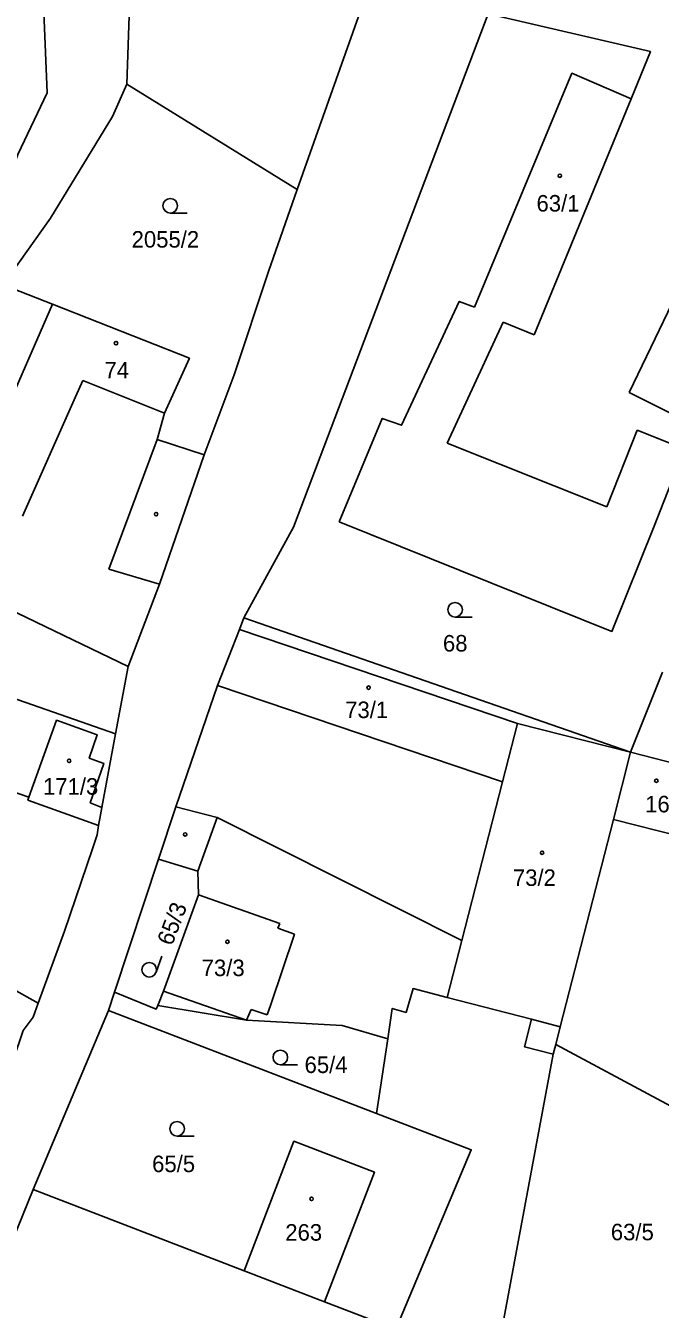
# Model space of a CAD drawing. Extents: x -776734 to -748832, y -1118122 to -976986.
# Drawn here: x -750683.1 to -750617.8, y -1113693.4 to -1113561.3 of the extents above; entities that cross this region are included whole.
import ezdxf

# ---------------------------------------------------------------- set-up
doc = ezdxf.new("R2010")
doc.units = 0
for name, color, linetype in [('KM_Hranice parcel', 7, 'Continuous'), ('KM_Parcelní čísla', 7, 'Continuous'), ('KM_Vnitřní kresba', 7, 'Continuous'), ('KM_Značky budov', 7, 'Continuous'), ('KM_Značky kultur', 7, 'Continuous')]:
    doc.layers.add(name, color=color, linetype=linetype)

msp = doc.modelspace()

# ---------------------------------------------------------------- linework, layer by layer
at = {"layer": 'KM_Hranice parcel'}
for p, q in [((-750655.15, -1113578.18), (-750648.83, -1113560.37)), ((-750655.15, -1113578.18), (-750672.67, -1113567.33)), ((-750660.63, -1113622.23), (-750661.08, -1113623.44)), ((-750620.84, -1113636.08), (-750660.63, -1113622.23)), ((-750661.08, -1113623.44), (-750663.35, -1113629.22)), ((-750673.84, -1113634.18), (-750672.55, -1113627.25)), ((-750617.54, -1113627.83), (-750620.84, -1113636.08)), ((-750663.35, -1113629.22), (-750667.64, -1113641.7)), ((-750675.25, -1113641.76), (-750673.84, -1113634.18)), ((-750622.61, -1113642.98), (-750620.84, -1113636.08)), ((-750667.64, -1113641.7), (-750669.43, -1113647.09)), ((-750669.43, -1113647.09), (-750673.96, -1113660.77)), ((-750681.8, -1113661.89), (-750696.56, -1113653.71)), ((-750638.2, -1113655.43), (-750639.71, -1113661.31)), ((-750673.96, -1113660.77), (-750674.58, -1113662.64)), ((-750674.58, -1113662.64), (-750682.34, -1113681.07)), ((-750674.58, -1113662.64), (-750646.98, -1113673.23)), ((-750645.83, -1113665.57), (-750646.98, -1113673.23)), ((-750628.8, -1113667.14), (-750642.02, -1113738.14)), ((-750628.8, -1113667.14), (-750628.54, -1113666.15)), ((-750628.54, -1113666.15), (-750612.8, -1113674.59)), ((-750682.34, -1113681.07), (-750687.5, -1113693.78)), ((-750682.34, -1113681.07), (-750660.61, -1113689.43)), ((-750652.34, -1113692.61), (-750660.61, -1113689.43)), ((-750652.34, -1113692.61), (-750645, -1113695.43))]:
    msp.add_line(p, q, dxfattribs=at)
for points in [[(-750685.98, -1113580.34), (-750683.89, -1113574.58), (-750680.88, -1113568.23), (-750681.24, -1113559.93), (-750679.84, -1113551.56), (-750675.3, -1113537.59), (-750660.92, -1113505.09)], [(-750669.16, -1113539.03), (-750669.44, -1113539.93), (-750671.72, -1113545.1), (-750671.96, -1113546.15), (-750672.67, -1113567.33)], [(-750635.49, -1113560.09), (-750655.54, -1113612.9), (-750660.63, -1113622.23)], [(-750635.49, -1113560.09), (-750618.8, -1113563.98), (-750620.79, -1113568.83), (-750626.87, -1113566.21), (-750636.9, -1113590.29)], [(-750672.67, -1113567.33), (-750674.17, -1113570.65), (-750680.55, -1113581.13), (-750685.42, -1113587.98)], [(-750664.71, -1113605.46), (-750661.65, -1113597.23), (-750658.12, -1113586.6), (-750655.15, -1113578.18)], [(-750664.71, -1113605.46), (-750669.57, -1113603.88), (-750668.8, -1113601.19), (-750666.25, -1113595.53), (-750680.34, -1113589.98), (-750685.42, -1113587.98)], [(-750636.9, -1113590.29), (-750638.47, -1113589.69), (-750644.41, -1113602.42), (-750646.39, -1113601.73), (-750650.82, -1113612.38)], [(-750650.82, -1113612.38), (-750622.76, -1113623.65), (-750618.42, -1113612.82), (-750615.29, -1113604.86), (-750616.27, -1113604.47), (-750615.07, -1113602)], [(-750672.55, -1113627.25), (-750669.33, -1113618.77), (-750664.71, -1113605.46)], [(-750710.35, -1113611.08), (-750706.42, -1113611.86), (-750704.59, -1113612.36), (-750696.34, -1113615.78), (-750672.55, -1113627.25)], [(-750673.84, -1113634.18), (-750700.99, -1113624.73), (-750720.51, -1113617.93)], [(-750682.76, -1113640.71), (-750679.92, -1113632.79), (-750675.74, -1113634.27), (-750676.55, -1113636.68), (-750675.06, -1113637.23), (-750676.45, -1113641.27), (-750675.25, -1113641.76)], [(-750638.2, -1113655.43), (-750634.03, -1113639.13), (-750632.49, -1113633.1), (-750620.84, -1113636.08)], [(-750622.61, -1113642.98), (-750615.55, -1113644.78), (-750613.78, -1113637.88), (-750620.84, -1113636.08)], [(-750698.71, -1113652.52), (-750698.22, -1113651.06), (-750696.82, -1113646.72), (-750693.46, -1113637), (-750684.55, -1113640.09), (-750682.76, -1113640.71)], [(-750675.59, -1113643.6), (-750682.86, -1113641), (-750682.76, -1113640.71)], [(-750675.59, -1113643.6), (-750675.52, -1113643.23), (-750675.45, -1113642.9), (-750675.25, -1113641.76)], [(-750667.64, -1113641.7), (-750663.4, -1113642.8), (-750638.2, -1113655.43)], [(-750628.54, -1113666.15), (-750628.07, -1113664.32), (-750622.61, -1113642.98)], [(-750681.8, -1113661.89), (-750679.11, -1113654.48), (-750676.21, -1113646.02), (-750675.74, -1113644.56), (-750675.59, -1113643.6)], [(-750669.43, -1113647.09), (-750665.36, -1113648.31), (-750665.31, -1113650.73), (-750668.9, -1113660.67), (-750669.49, -1113662.12)], [(-750645.83, -1113665.57), (-750645.36, -1113662.43), (-750643.94, -1113662.84), (-750643.23, -1113660.4), (-750639.71, -1113661.31)], [(-750673.96, -1113660.77), (-750669.65, -1113662.5), (-750669.49, -1113662.12)], [(-750639.71, -1113661.31), (-750631.04, -1113663.55), (-750631.77, -1113666.38), (-750628.8, -1113667.14)], [(-750694.9, -1113690.13), (-750688.5, -1113677.77), (-750688.73, -1113677.65), (-750686.19, -1113672.29), (-750685.4, -1113670.82), (-750683.36, -1113664.72), (-750682.33, -1113663.32), (-750681.8, -1113661.89)], [(-750669.49, -1113662.12), (-750660.37, -1113663.64), (-750650.53, -1113664.19), (-750645.83, -1113665.57)], [(-750646.98, -1113673.23), (-750637.24, -1113676.97), (-750645, -1113695.43)], [(-750660.61, -1113689.43), (-750655.48, -1113676.1), (-750647.2, -1113679.27), (-750652.34, -1113692.61)]]:
    msp.add_lwpolyline(points, dxfattribs=at)
at = {"layer": 'KM_Vnitřní kresba'}
for p, q in [((-750630.75, -1113593.11), (-750620.79, -1113568.83)), ((-750620.97, -1113599.07), (-750614.22, -1113584.96)), ((-750685.64, -1113602.19), (-750680.34, -1113589.98)), ((-750633.96, -1113591.82), (-750639.73, -1113604.27)), ((-750633.96, -1113591.82), (-750630.75, -1113593.11)), ((-750677.96, -1113599.49), (-750677.22, -1113597.82)), ((-750677.22, -1113597.82), (-750668.8, -1113601.19)), ((-750683.43, -1113611.8), (-750677.96, -1113599.49)), ((-750615.07, -1113602), (-750620.97, -1113599.07)), ((-750623.27, -1113610.84), (-750620.16, -1113602.94)), ((-750620.16, -1113602.94), (-750616.27, -1113604.47)), ((-750674.55, -1113617.23), (-750669.57, -1113603.88)), ((-750639.73, -1113604.27), (-750623.27, -1113610.84)), ((-750669.33, -1113618.77), (-750674.55, -1113617.23)), ((-750661.08, -1113623.44), (-750632.49, -1113633.1)), ((-750663.35, -1113629.22), (-750634.03, -1113639.13)), ((-750665.36, -1113648.31), (-750663.4, -1113642.8)), ((-750665.31, -1113650.73), (-750656.95, -1113653.68)), ((-750656.95, -1113653.68), (-750657.13, -1113654.19)), ((-750657.87, -1113662.04), (-750655.41, -1113654.8)), ((-750657.13, -1113654.19), (-750655.41, -1113654.8)), ((-750668.9, -1113660.67), (-750660.37, -1113663.64)), ((-750660.37, -1113663.64), (-750659.9, -1113662.55)), ((-750659.9, -1113662.55), (-750658.23, -1113663.08)), ((-750658.23, -1113663.08), (-750657.87, -1113662.04)), ((-750628.07, -1113664.32), (-750631.04, -1113663.55))]:
    msp.add_line(p, q, dxfattribs=at)
at = {"layer": 'KM_Značky budov'}
for centre in [(-750628.1168, -1113576.7592), (-750673.7968, -1113593.9792), (-750669.6768, -1113611.5792), (-750647.8068, -1113629.4292), (-750678.6268, -1113636.9592), (-750618.1868, -1113639.0092), (-750666.6768, -1113644.5292), (-750629.9468, -1113646.4192), (-750662.3268, -1113655.5692), (-750653.6668, -1113682.0292)]:
    msp.add_circle(centre, 0.175, dxfattribs=at)
at = {"layer": 'KM_Značky kultur'}
for p, q in [((-750668.213, -1113580.6), (-750666.463, -1113580.6)), ((-750638.903, -1113622.16), (-750637.153, -1113622.16)), ((-750669.668, -1113658.703), (-750669.098, -1113657.049)), ((-750656.883, -1113668.23), (-750655.133, -1113668.23)), ((-750667.513, -1113675.57), (-750665.763, -1113675.57))]:
    msp.add_line(p, q, dxfattribs=at)
for centre in [(-750668.2129, -1113579.8498), (-750638.9029, -1113621.4098), (-750670.377, -1113658.459), (-750656.8829, -1113667.4798), (-750667.5129, -1113674.8198)]:
    msp.add_circle(centre, 0.75, dxfattribs=at)

# ---------------------------------------------------------------- texts
at = {"layer": 'KM_Parcelní čísla'}
for s, p in [('63/1', (-750630.52, -1113580.44)), ('2055/2', (-750672.19, -1113584.15)), ('74', (-750674.98, -1113597.61)), ('68', (-750640.15, -1113625.71)), ('73/1', (-750650.21, -1113632.56)), ('171/3', (-750681.31, -1113640.44)), ('167', (-750619.34, -1113642.26)), ('73/2', (-750632.95, -1113649.83)), ('73/3', (-750664.98, -1113659.11)), ('65/4', (-750654.39, -1113669.08)), ('65/5', (-750670.08, -1113679.28)), ('263', (-750656.375, -1113686.33)), ('63/5', (-750622.869, -1113686.29))]:
    msp.add_text(s, height=1.7, dxfattribs=at).set_placement(p)
msp.add_text('65/3', height=1.7, rotation=68.999997, dxfattribs=at).set_placement((-750668.036, -1113656.074))

doc.saveas('drawing.dxf')
